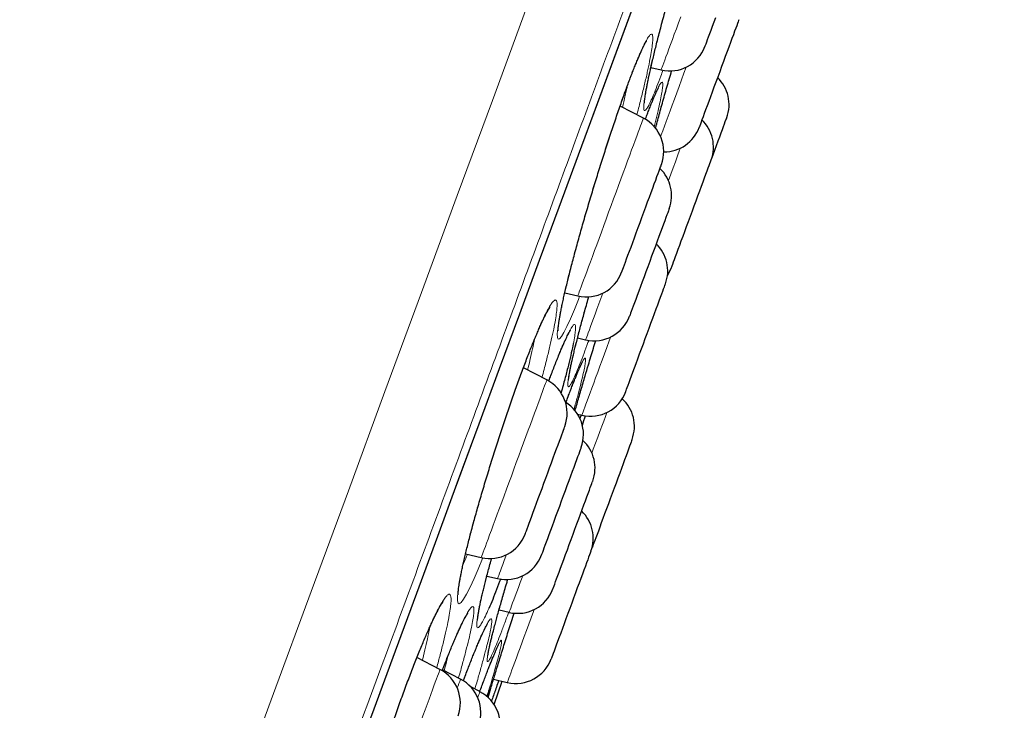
# Model space of a CAD drawing. Header units: millimetres. Extents: x 8 to 976, y 12 to 967.
# Tile 348 of 351: x 712 to 725, y 821 to 831. Entities that reach past the tile are written whole.
import ezdxf

# ---------------------------------------------------------------- set-up
doc = ezdxf.new("R2010")
doc.units = ezdxf.units.MM

msp = doc.modelspace()

# ---------------------------------------------------------------- linework, layer by layer
at = {"color": 7, "linetype": 'Continuous', "lineweight": 30}
for p, q in [((720.718, 829.905), (720.855, 829.873)), ((720.618, 829.23), (720.308, 829.39)), ((719.572, 826.907), (719.746, 826.866)), ((719.743, 826.307), (719.85, 826.282)), ((719.333, 825.747), (719.021, 825.908)), ((719.743, 825.292), (719.8, 825.279)), ((719.789, 825.281), (719.772, 825.233)), ((719.929, 823.496), (719.94, 823.523)), ((718.251, 823.432), (718.461, 823.383)), ((718.535, 823.138), (718.678, 823.104)), ((718.697, 822.686), (718.832, 822.655)), ((717.911, 821.893), (717.604, 822.052)), ((718.184, 821.766), (717.944, 821.889)), ((718.442, 821.599), (718.321, 821.661)), ((718.624, 821.765), (718.807, 821.722)), ((718.633, 821.426), (718.737, 821.738))]:
    msp.add_line(p, q, dxfattribs=at)
at = {"color": 252, "linetype": 'Continuous', "lineweight": 0}
for p, q in [((719.586, 825.444), (719.595, 825.468)), ((718.439, 821.598), (718.489, 821.731))]:
    msp.add_line(p, q, dxfattribs=at)
at = {"color": 252, "linetype": 'Continuous', "lineweight": 0, "flags": 128}
for points in [[(712.552, 813.049), (713.083, 814.49), (713.614, 815.929), (714.143, 817.362), (714.668, 818.786), (715.189, 820.199), (715.696, 821.574), (716.198, 822.933), (716.692, 824.273), (717.179, 825.592), (717.666, 826.912), (718.142, 828.204), (718.608, 829.467), (719.063, 830.699), (719.504, 831.896), (719.925, 833.036), (720.332, 834.139), (720.724, 835.203), (721.101, 836.226), (721.469, 837.222), (721.819, 838.172), (722.152, 839.073)], [(714.391, 814.21), (714.689, 815.018), (714.987, 815.825), (715.283, 816.629), (715.579, 817.43), (715.873, 818.228), (716.166, 819.023), (716.458, 819.813), (716.747, 820.598), (717.035, 821.377), (717.32, 822.15), (717.603, 822.917), (717.883, 823.677), (718.161, 824.429), (718.435, 825.173), (718.707, 825.909), (718.975, 826.635), (719.239, 827.352), (719.5, 828.058), (719.756, 828.754), (720.009, 829.439), (720.257, 830.113), (720.501, 830.774)], [(720.855, 829.873), (720.855, 829.873), (720.857, 829.878), (720.861, 829.89), (720.868, 829.909), (720.878, 829.934), (720.889, 829.966), (720.903, 830.004), (720.919, 830.048), (720.938, 830.097), (720.958, 830.152), (720.98, 830.213), (721.004, 830.278), (721.03, 830.347), (721.057, 830.421), (721.086, 830.498), (721.115, 830.579)], [(719.769, 826.864), (719.753, 826.82), (719.7, 826.686), (719.648, 826.561), (719.601, 826.458), (719.561, 826.379), (719.529, 826.325), (719.503, 826.295), (719.485, 826.292), (719.475, 826.314), (719.473, 826.362), (719.479, 826.434), (719.493, 826.53), (719.515, 826.649), (719.544, 826.788), (719.581, 826.948), (719.624, 827.125), (719.673, 827.317), (719.728, 827.521), (719.788, 827.736), (719.851, 827.958), (719.918, 828.185), (719.988, 828.414), (720.058, 828.641), (720.13, 828.863), (720.201, 829.08), (720.271, 829.286), (720.339, 829.48), (720.404, 829.661), (720.465, 829.824), (720.465, 829.824)], [(721.188, 829.91), (721.158, 829.828), (721.126, 829.74), (721.094, 829.653), (721.062, 829.568), (721.032, 829.486), (721.002, 829.406), (720.974, 829.329), (720.947, 829.256), (720.922, 829.187), (720.898, 829.123), (720.876, 829.064), (720.856, 829.01), (720.847, 828.985)], [(720.462, 828.808), (720.487, 828.874), (720.509, 828.936), (720.53, 828.992), (720.549, 829.043), (720.566, 829.089), (720.58, 829.128), (720.592, 829.161), (720.602, 829.188), (720.61, 829.209), (720.615, 829.222), (720.617, 829.229), (720.618, 829.23)], [(719.746, 826.866), (719.747, 826.869), (719.751, 826.879), (719.757, 826.896), (719.765, 826.919), (719.776, 826.949), (719.79, 826.985), (719.805, 827.027), (719.823, 827.075), (719.843, 827.128), (719.864, 827.187), (719.888, 827.251), (719.913, 827.319), (719.94, 827.392), (719.968, 827.468), (719.997, 827.547), (720.028, 827.63), (720.059, 827.715), (720.091, 827.801), (720.123, 827.889), (720.156, 827.978), (720.189, 828.068), (720.222, 828.157), (720.255, 828.246), (720.287, 828.334), (720.319, 828.419), (720.35, 828.503), (720.38, 828.584), (720.408, 828.663), (720.436, 828.737), (720.462, 828.808)], [(720.952, 828.401), (720.952, 828.402), (720.984, 828.488), (721.014, 828.571), (721.044, 828.652), (721.073, 828.73), (721.1, 828.805), (721.111, 828.832)], [(720.079, 826.903), (720.053, 826.833), (720.026, 826.76), (720, 826.69), (719.976, 826.624), (719.954, 826.564), (719.934, 826.509), (719.915, 826.459), (719.899, 826.414), (719.885, 826.376), (719.873, 826.344), (719.864, 826.319), (719.857, 826.3), (719.852, 826.288), (719.85, 826.282), (719.85, 826.282)], [(718.481, 823.382), (718.477, 823.373), (718.419, 823.231), (718.365, 823.106), (718.312, 822.991), (718.265, 822.898), (718.225, 822.829), (718.193, 822.786), (718.168, 822.768), (718.151, 822.775), (718.143, 822.808), (718.143, 822.867), (718.151, 822.949), (718.168, 823.055), (718.193, 823.182), (718.225, 823.33), (718.265, 823.497), (718.312, 823.68), (718.365, 823.877), (718.423, 824.085), (718.487, 824.303), (718.554, 824.526), (718.625, 824.753), (718.698, 824.981), (718.772, 825.205), (718.846, 825.424), (718.92, 825.635), (718.993, 825.836), (719.064, 826.025), (719.132, 826.2), (719.196, 826.355), (719.196, 826.355)], [(719.8, 825.279), (719.8, 825.28), (719.803, 825.287), (719.808, 825.301), (719.816, 825.322), (719.826, 825.349), (719.838, 825.383), (719.853, 825.423), (719.87, 825.468), (719.889, 825.52), (719.91, 825.576), (719.932, 825.638), (719.957, 825.705), (719.983, 825.776), (720.011, 825.851), (720.04, 825.929), (720.07, 826.01), (720.101, 826.094), (720.132, 826.18), (720.165, 826.268), (720.183, 826.319)], [(719.115, 825.156), (719.143, 825.232), (719.169, 825.304), (719.194, 825.371), (719.218, 825.434), (719.239, 825.492), (719.259, 825.545), (719.276, 825.592), (719.291, 825.634), (719.304, 825.669), (719.315, 825.698), (719.323, 825.72), (719.329, 825.736), (719.332, 825.745), (719.333, 825.747)], [(720.133, 825.316), (720.114, 825.263), (720.09, 825.2), (720.065, 825.132), (720.039, 825.06), (720.011, 824.985), (719.982, 824.906), (719.952, 824.824), (719.933, 824.774)], [(718.461, 823.383), (718.461, 823.384), (718.464, 823.392), (718.47, 823.407), (718.478, 823.428), (718.488, 823.456), (718.5, 823.49), (718.515, 823.53), (718.532, 823.577), (718.551, 823.628), (718.572, 823.686), (718.595, 823.748), (718.62, 823.815), (718.646, 823.886), (718.674, 823.961), (718.703, 824.04), (718.733, 824.121), (718.764, 824.205), (718.796, 824.292), (718.828, 824.379), (718.861, 824.468), (718.894, 824.558), (718.927, 824.647), (718.96, 824.736), (718.992, 824.824), (719.024, 824.91), (719.055, 824.995), (719.086, 825.077), (719.115, 825.156)], [(718.794, 823.42), (718.787, 823.4), (718.766, 823.343), (718.747, 823.292), (718.73, 823.247), (718.716, 823.207), (718.703, 823.174), (718.694, 823.147), (718.686, 823.126), (718.681, 823.112), (718.678, 823.105), (718.678, 823.104)], [(718.832, 822.655), (718.832, 822.655), (718.833, 822.659), (718.837, 822.67), (718.844, 822.688), (718.853, 822.712), (718.864, 822.743), (718.878, 822.779), (718.894, 822.822), (718.912, 822.871), (718.932, 822.926), (718.954, 822.985), (718.977, 823.05), (719.003, 823.119), (719.011, 823.141)], [(719.165, 822.692), (719.156, 822.667), (719.124, 822.58), (719.093, 822.495), (719.062, 822.412), (719.033, 822.332), (719.004, 822.256), (718.977, 822.183), (718.952, 822.114), (718.928, 822.05), (718.906, 821.99), (718.886, 821.936), (718.869, 821.888), (718.853, 821.845), (718.839, 821.808), (718.828, 821.778), (718.819, 821.754), (718.813, 821.736), (718.809, 821.726), (718.807, 821.722), (718.807, 821.722)], [(717.274, 821.16), (717.351, 821.382), (717.429, 821.596), (717.506, 821.803), (717.581, 821.997), (717.637, 822.138), (717.691, 822.269), (717.743, 822.39), (717.792, 822.499), (717.792, 822.499)], [(717.624, 821.116), (717.655, 821.199), (717.685, 821.279), (717.713, 821.355), (717.74, 821.428), (717.765, 821.498), (717.789, 821.562), (717.811, 821.622), (717.831, 821.676), (717.849, 821.725), (717.865, 821.768), (717.879, 821.805), (717.89, 821.836), (717.899, 821.86), (717.906, 821.878), (717.91, 821.889), (717.911, 821.893), (717.911, 821.893)]]:
    msp.add_lwpolyline(points, dxfattribs=at)
at = {"color": 7, "linetype": 'Continuous', "lineweight": 30, "flags": 128}
for points in [[(714.392, 814.209), (714.69, 815.016), (714.987, 815.822), (715.284, 816.626), (715.579, 817.427), (715.873, 818.224), (716.166, 819.018), (716.457, 819.807), (716.747, 820.592), (717.034, 821.371), (717.319, 822.144), (717.602, 822.91), (717.882, 823.669), (718.159, 824.421), (718.433, 825.164), (718.705, 825.899), (718.972, 826.625), (719.236, 827.341), (719.497, 828.048), (719.754, 828.743), (720.006, 829.428), (720.254, 830.1), (720.498, 830.761)], [(721.889, 830.542), (721.888, 830.539), (721.885, 830.529), (721.879, 830.513), (721.871, 830.491), (721.86, 830.462), (721.847, 830.428), (721.833, 830.387), (721.816, 830.342), (721.797, 830.292), (721.777, 830.237), (721.755, 830.178), (721.733, 830.117), (721.709, 830.052), (721.684, 829.985), (721.659, 829.917), (721.634, 829.848), (721.608, 829.779), (721.583, 829.71), (721.558, 829.643), (721.533, 829.577), (721.51, 829.513), (721.488, 829.452), (721.466, 829.395), (721.447, 829.342), (721.429, 829.293), (721.413, 829.249), (721.398, 829.211), (721.386, 829.178), (721.377, 829.151), (721.369, 829.131), (721.364, 829.117), (721.361, 829.11), (721.361, 829.109)], [(721.439, 830.186), (721.439, 830.187), (721.441, 830.192), (721.445, 830.204), (721.452, 830.222), (721.461, 830.247), (721.472, 830.277), (721.486, 830.314), (721.501, 830.356), (721.519, 830.404), (721.538, 830.456), (721.559, 830.512), (721.581, 830.571)], [(721.521, 828.675), (721.521, 828.676), (721.545, 828.743), (721.569, 828.807), (721.592, 828.869), (721.614, 828.928), (721.634, 828.983), (721.653, 829.034), (721.67, 829.08), (721.685, 829.12), (721.698, 829.155), (721.709, 829.185), (721.717, 829.208), (721.723, 829.224), (721.727, 829.234), (721.728, 829.238)], [(720.764, 828.357), (720.782, 828.407), (720.799, 828.453), (720.814, 828.494), (720.827, 828.53), (720.838, 828.559), (720.847, 828.582), (720.853, 828.599), (720.857, 828.609), (720.858, 828.613), (720.858, 828.613)], [(720.992, 827.242), (720.993, 827.244), (720.996, 827.253), (721.002, 827.268), (721.01, 827.29), (721.02, 827.317), (721.032, 827.351), (721.047, 827.391), (721.063, 827.436), (721.082, 827.486), (721.102, 827.54), (721.123, 827.598), (721.146, 827.659), (721.17, 827.723), (721.194, 827.79), (721.219, 827.858), (721.245, 827.927), (721.27, 827.996), (721.295, 828.065), (721.321, 828.133), (721.345, 828.199), (721.369, 828.263), (721.391, 828.324), (721.412, 828.382), (721.432, 828.436), (721.451, 828.485), (721.467, 828.529), (721.481, 828.569), (721.494, 828.602), (721.504, 828.629), (721.512, 828.651)], [(720.329, 827.18), (720.33, 827.18), (720.332, 827.187), (720.337, 827.2), (720.344, 827.22), (720.354, 827.246), (720.366, 827.278), (720.379, 827.315), (720.395, 827.359), (720.413, 827.407), (720.433, 827.46), (720.454, 827.516), (720.476, 827.577), (720.499, 827.64), (720.524, 827.706), (720.549, 827.774), (720.574, 827.842), (720.599, 827.911), (720.625, 827.981), (720.65, 828.049), (720.675, 828.116), (720.699, 828.18), (720.722, 828.243), (720.743, 828.301), (720.764, 828.357)], [(720.962, 828.028), (720.962, 828.028), (720.961, 828.025), (720.957, 828.014), (720.951, 827.997), (720.942, 827.973), (720.931, 827.944), (720.918, 827.908), (720.903, 827.867), (720.886, 827.821), (720.867, 827.77), (720.846, 827.714), (720.825, 827.655), (720.802, 827.593), (720.778, 827.528), (720.753, 827.461), (720.728, 827.393), (720.702, 827.324), (720.677, 827.254), (720.651, 827.186), (720.627, 827.118), (720.602, 827.053), (720.579, 826.989), (720.557, 826.929), (720.536, 826.872), (720.516, 826.82), (720.499, 826.772), (720.483, 826.729), (720.469, 826.692), (720.457, 826.66), (720.448, 826.634), (720.441, 826.615), (720.436, 826.602), (720.434, 826.596), (720.434, 826.596)], [(720.939, 827.138), (720.968, 827.187), (720.992, 827.242)], [(720.383, 825.592), (720.383, 825.592), (720.385, 825.596), (720.389, 825.607), (720.395, 825.624), (720.404, 825.648), (720.415, 825.677), (720.428, 825.713), (720.443, 825.754), (720.46, 825.8), (720.479, 825.851), (720.499, 825.907), (720.521, 825.966), (720.544, 826.028), (720.568, 826.093), (720.593, 826.16), (720.618, 826.228), (720.643, 826.297), (720.669, 826.367), (720.694, 826.435), (720.719, 826.503), (720.743, 826.568), (720.767, 826.632), (720.789, 826.692), (720.81, 826.748), (720.829, 826.801), (720.847, 826.849), (720.863, 826.892), (720.877, 826.929)], [(720.877, 826.929), (720.888, 826.961), (720.898, 826.987), (720.905, 827.006), (720.91, 827.019), (720.912, 827.025), (720.912, 827.025)], [(719.441, 824.771), (719.462, 824.829), (719.483, 824.884), (719.501, 824.934), (719.518, 824.979), (719.532, 825.019), (719.545, 825.053), (719.555, 825.081), (719.563, 825.103), (719.569, 825.118), (719.572, 825.127), (719.573, 825.129)], [(720.468, 824.956), (720.468, 824.956), (720.466, 824.95), (720.462, 824.938), (720.455, 824.92), (720.446, 824.895), (720.434, 824.864), (720.421, 824.827), (720.405, 824.785), (720.388, 824.737), (720.369, 824.685), (720.348, 824.629), (720.326, 824.569), (720.303, 824.506), (720.278, 824.441), (720.254, 824.374), (720.228, 824.305), (720.203, 824.236), (720.177, 824.167), (720.152, 824.098), (720.127, 824.031), (720.103, 823.966), (720.08, 823.903), (720.058, 823.844), (720.038, 823.788), (720.019, 823.736), (720.001, 823.69), (719.986, 823.648), (719.973, 823.612), (719.961, 823.581), (719.952, 823.557), (719.946, 823.539), (719.942, 823.528), (719.94, 823.523), (719.94, 823.523)], [(719.79, 824.851), (719.79, 824.851), (719.788, 824.846), (719.784, 824.834), (719.777, 824.816), (719.768, 824.791), (719.757, 824.761), (719.743, 824.724), (719.728, 824.682), (719.71, 824.635), (719.691, 824.583), (719.671, 824.527), (719.649, 824.467), (719.625, 824.405), (719.601, 824.339), (719.577, 824.272), (719.551, 824.204), (719.526, 824.134), (719.5, 824.065), (719.475, 823.997), (719.45, 823.93), (719.426, 823.864), (719.403, 823.802), (719.381, 823.742), (719.36, 823.686), (719.341, 823.634), (719.324, 823.587), (719.308, 823.545), (719.295, 823.508), (719.284, 823.478), (719.274, 823.453), (719.268, 823.435), (719.263, 823.423), (719.262, 823.418), (719.262, 823.418)], [(719.045, 823.697), (719.045, 823.698), (719.048, 823.706), (719.053, 823.72), (719.061, 823.741), (719.071, 823.768), (719.083, 823.801), (719.098, 823.84), (719.114, 823.884), (719.132, 823.934), (719.152, 823.987), (719.173, 824.045), (719.196, 824.106), (719.219, 824.17), (719.244, 824.236), (719.269, 824.304), (719.294, 824.373), (719.319, 824.442), (719.345, 824.511), (719.37, 824.579), (719.395, 824.645), (719.418, 824.71), (719.441, 824.771)], [(719.867, 824.191), (719.884, 824.238), (719.899, 824.279), (719.912, 824.315), (719.923, 824.345), (719.932, 824.369), (719.938, 824.386), (719.942, 824.397), (719.944, 824.401), (719.944, 824.401)], [(719.415, 822.968), (719.416, 822.969), (719.418, 822.975), (719.422, 822.987), (719.429, 823.006), (719.439, 823.031), (719.45, 823.063), (719.464, 823.1), (719.48, 823.143), (719.497, 823.191), (719.517, 823.243), (719.538, 823.299), (719.56, 823.36), (719.583, 823.423), (719.607, 823.488), (719.632, 823.556), (719.657, 823.624), (719.683, 823.693), (719.708, 823.763), (719.734, 823.831), (719.758, 823.898), (719.782, 823.963), (719.805, 824.025), (719.827, 824.085), (719.848, 824.14), (719.867, 824.191)], [(719.92, 823.468), (719.919, 823.466), (719.915, 823.456), (719.909, 823.44), (719.901, 823.418), (719.89, 823.389), (719.878, 823.354), (719.863, 823.314), (719.846, 823.269), (719.827, 823.218), (719.807, 823.164), (719.786, 823.105), (719.763, 823.043), (719.739, 822.979), (719.714, 822.912), (719.689, 822.844), (719.664, 822.775), (719.638, 822.706), (719.613, 822.637), (719.588, 822.569), (719.564, 822.503), (719.54, 822.44), (719.518, 822.379), (719.497, 822.322), (719.477, 822.268), (719.459, 822.219), (719.443, 822.176), (719.429, 822.137), (719.417, 822.105), (719.407, 822.078), (719.399, 822.058), (719.394, 822.044), (719.391, 822.037), (719.391, 822.035)]]:
    msp.add_lwpolyline(points, dxfattribs=at)
at = {"color": 7, "linetype": 'Continuous', "lineweight": 30}
for centre, radius, start, end in [((720.969, 830.359), 0.5, 256.7512, 339.7512), ((721.259, 829.411), 0.5, 339.7512, 46.173), ((720.389, 828.786), 0.5, 339.7512, 62.7512), ((721.051, 828.848), 0.5, 339.7512, 46.173), ((720.892, 829.282), 0.5, 269.8694, 339.7512), ((703.137, 835.44), 19.589, 339.7209, 339.797), ((720.493, 828.201), 0.5, 339.7512, 46.173), ((720.443, 827.198), 0.5, 339.7512, 46.173), ((719.86, 827.353), 0.5, 256.7512, 339.7512), ((719.965, 826.769), 0.5, 256.7512, 339.7512), ((719.104, 825.303), 0.5, 339.7512, 62.7512), ((719.914, 825.765), 0.5, 256.7512, 339.7512), ((719.999, 825.129), 0.5, 339.7512, 47.5503), ((719.321, 825.024), 0.5, 339.7512, 58.5924), ((719.475, 824.574), 0.5, 339.7512, 47.2679), ((719.451, 823.641), 0.5, 339.7512, 46.173), ((718.575, 823.87), 0.5, 256.7512, 339.7512), ((718.792, 823.591), 0.5, 256.7512, 339.7512), ((718.946, 823.141), 0.5, 256.7512, 339.7512), ((718.922, 822.208), 0.5, 256.7512, 339.7512), ((717.682, 821.449), 0.5, 339.7512, 62.7512), ((717.955, 821.321), 0.5, 339.7512, 62.7512), ((718.213, 821.154), 0.5, 339.7512, 62.7512)]:
    msp.add_arc(centre, radius, start, end, dxfattribs=at)
at = {"color": 252, "linetype": 'Continuous', "lineweight": 0}
for centre, radius, start, end in [((615.987, 859.399), 108.906, 339.71834, 339.78389), ((778.415, 799.432), 63.938, 159.71452, 159.78925)]:
    msp.add_arc(centre, radius, start, end, dxfattribs=at)
for points, knots in [([(725.422, 844.404), (725.42, 844.398), (725.415, 844.386), (725.38, 844.291), (725.324, 844.138), (725.245, 843.923), (725.144, 843.65), (725.022, 843.32), (724.88, 842.934), (724.717, 842.492), (724.532, 841.991), (724.325, 841.431), (724.097, 840.812), (723.849, 840.139), (723.581, 839.412), (723.295, 838.638), (722.993, 837.82), (722.676, 836.959), (722.341, 836.053), (721.989, 835.098), (721.619, 834.094), (721.231, 833.042), (720.828, 831.951), (720.412, 830.823), (719.985, 829.666), (719.549, 828.484), (719.105, 827.279), (718.65, 826.048), (718.184, 824.783), (717.706, 823.488), (717.218, 822.164), (716.722, 820.821), (716.221, 819.463), (715.718, 818.1), (715.215, 816.734), (714.711, 815.369), (714.206, 813.999), (713.696, 812.618), (713.184, 811.228), (712.669, 809.833), (712.157, 808.444), (711.647, 807.062), (711.144, 805.7), (710.649, 804.359), (710.163, 803.041), (709.684, 801.741), (709.209, 800.454), (708.74, 799.182), (708.277, 797.928), (707.825, 796.703), (707.385, 795.509), (706.959, 794.355), (706.549, 793.242), (706.154, 792.172), (705.773, 791.14), (705.405, 790.143), (705.051, 789.182), (704.711, 788.261), (704.389, 787.387), (704.084, 786.561), (703.8, 785.791), (703.536, 785.076), (703.293, 784.417), (703.069, 783.811), (702.864, 783.255), (702.679, 782.751), (702.513, 782.303), (702.369, 781.913), (702.247, 781.582), (702.148, 781.313), (702.071, 781.105), (702.017, 780.958), (701.983, 780.865), (701.979, 780.854), (701.977, 780.848)], [0, 0, 0, 0, 0.014, 0.028, 0.042, 0.056, 0.0699999, 0.08375, 0.0975, 0.11125, 0.125, 0.139, 0.153, 0.167, 0.1809999, 0.1949999, 0.2087499, 0.2225, 0.23625, 0.25, 0.264, 0.278, 0.292, 0.306, 0.3199999, 0.33375, 0.3475, 0.36125, 0.375, 0.389, 0.4029999, 0.4169999, 0.4309999, 0.4449999, 0.4587499, 0.4725, 0.48625, 0.5, 0.5139999, 0.5279999, 0.542, 0.556, 0.5699999, 0.5837499, 0.5974999, 0.61125, 0.625, 0.639, 0.653, 0.6669999, 0.6809999, 0.6949999, 0.7087499, 0.7225, 0.73625, 0.75, 0.764, 0.778, 0.7919999, 0.8059999, 0.8199999, 0.8337499, 0.8475, 0.8612499, 0.875, 0.889, 0.903, 0.9169999, 0.9309999, 0.9449999, 0.9587499, 0.9724999, 0.98625, 1, 1, 1, 1]), ([(720.879, 829.871), (720.869, 829.844), (720.841, 829.764), (720.798, 829.653), (720.753, 829.539), (720.713, 829.449), (720.681, 829.383), (720.655, 829.342), (720.636, 829.327), (720.625, 829.338), (720.622, 829.374), (720.626, 829.435), (720.639, 829.522), (720.658, 829.631), (720.685, 829.762), (720.719, 829.913), (720.759, 830.084), (720.806, 830.27), (720.857, 830.47), (720.914, 830.682), (720.974, 830.902), (721.038, 831.129), (721.105, 831.358), (721.172, 831.587), (721.241, 831.814), (721.31, 832.034), (721.377, 832.246), (721.442, 832.446), (721.505, 832.634), (721.544, 832.745), (721.564, 832.801)], [0, 0, 0, 0, 0.01871, 0.05512, 0.091646, 0.128052, 0.164295, 0.200652, 0.236893, 0.27325, 0.309724, 0.346081, 0.382377, 0.418788, 0.455084, 0.491469, 0.527969, 0.564353, 0.600727, 0.637217, 0.673592, 0.709963, 0.746449, 0.782817, 0.819095, 0.855488, 0.891762, 0.927804, 0.963959, 1, 1, 1, 1]), ([(720.465, 829.824), (720.485, 829.873), (720.523, 829.971), (720.574, 830.093), (720.62, 830.194), (720.659, 830.271), (720.692, 830.324), (720.717, 830.351), (720.734, 830.353), (720.743, 830.329), (720.745, 830.28), (720.738, 830.206), (720.724, 830.108), (720.701, 829.988), (720.672, 829.846), (720.635, 829.685), (720.591, 829.507), (720.556, 829.369), (720.534, 829.287), (720.531, 829.275)], [0, 0, 0, 0, 0.061556, 0.123308, 0.184867, 0.246584, 0.308497, 0.370214, 0.431884, 0.493752, 0.555424, 0.617316, 0.679405, 0.741298, 0.803071, 0.86504, 0.926813, 0.988794, 1, 1, 1, 1]), ([(720.778, 829.094), (720.792, 829.144), (720.823, 829.258), (720.877, 829.452), (720.935, 829.658), (720.976, 829.798), (720.995, 829.863)], [0, 0, 0, 0, 0.214444, 0.48864, 0.761971, 1, 1, 1, 1]), ([(720.339, 829.374), (720.345, 829.399), (720.366, 829.484), (720.389, 829.581), (720.403, 829.647), (720.406, 829.665)], [0, 0, 0, 0, 0.240729, 0.794325, 1, 1, 1, 1]), ([(720.643, 829.214), (720.651, 829.234), (720.677, 829.305), (720.716, 829.407), (720.761, 829.518), (720.799, 829.604), (720.829, 829.666), (720.853, 829.703), (720.869, 829.714), (720.877, 829.699), (720.877, 829.66), (720.868, 829.595), (720.853, 829.507), (720.829, 829.395), (720.799, 829.265), (720.773, 829.163), (720.761, 829.114)], [0, 0, 0, 0, 0.0295872, 0.1047573, 0.1796884, 0.2545649, 0.3296825, 0.4045612, 0.4793438, 0.554367, 0.6291541, 0.7041732, 0.7794312, 0.854452, 0.9293214, 1, 1, 1, 1]), ([(719.196, 826.355), (719.215, 826.401), (719.254, 826.492), (719.305, 826.602), (719.351, 826.692), (719.39, 826.758), (719.422, 826.799), (719.447, 826.816), (719.463, 826.806), (719.47, 826.772), (719.47, 826.712), (719.461, 826.628), (719.444, 826.52), (719.419, 826.391), (719.385, 826.242), (719.345, 826.073), (719.306, 825.919), (719.278, 825.817), (719.268, 825.78)], [0, 0, 0, 0, 0.063502, 0.127204, 0.190709, 0.255112, 0.319719, 0.384123, 0.448497, 0.513077, 0.577455, 0.642054, 0.706859, 0.771459, 0.835909, 0.900561, 0.965009, 1, 1, 1, 1]), ([(719.892, 826.277), (719.888, 826.266), (719.865, 826.203), (719.826, 826.097), (719.776, 825.967), (719.731, 825.855), (719.693, 825.767), (719.661, 825.703), (719.637, 825.665), (719.621, 825.651), (719.613, 825.664), (719.612, 825.702), (719.619, 825.764), (719.635, 825.852), (719.658, 825.962), (719.689, 826.094), (719.726, 826.246), (719.77, 826.417), (719.821, 826.604), (719.861, 826.752), (719.886, 826.84), (719.891, 826.857)], [0, 0, 0, 0, 0.011413, 0.064648, 0.122302, 0.180136, 0.237781, 0.295168, 0.352735, 0.41012, 0.46768, 0.525424, 0.582984, 0.640426, 0.698049, 0.755489, 0.813052, 0.8708, 0.92836, 0.985893, 1, 1, 1, 1]), ([(719.454, 825.981), (719.473, 826.029), (719.511, 826.125), (719.561, 826.243), (719.606, 826.341), (719.644, 826.415), (719.674, 826.464), (719.697, 826.489), (719.711, 826.487), (719.717, 826.461), (719.715, 826.409), (719.706, 826.334), (719.692, 826.265), (719.686, 826.231)], [0, 0, 0, 0, 0.090464, 0.181215, 0.271684, 0.362771, 0.454151, 0.545241, 0.636249, 0.727548, 0.818559, 0.909861, 1, 1, 1, 1]), ([(719.077, 825.879), (719.088, 825.923), (719.112, 826.023), (719.144, 826.161), (719.161, 826.247), (719.169, 826.288)], [0, 0, 0, 0, 0.284853, 0.653221, 1, 1, 1, 1]), ([(719.595, 825.468), (719.606, 825.497), (719.628, 825.556), (719.666, 825.656), (719.708, 825.764), (719.75, 825.868), (719.786, 825.949), (719.814, 826.004), (719.835, 826.036), (719.847, 826.042), (719.851, 826.022), (719.847, 825.977), (719.835, 825.907), (719.814, 825.813), (719.786, 825.697), (719.75, 825.558), (719.719, 825.442), (719.698, 825.368), (719.693, 825.353)], [0, 0, 0, 0, 0.039539, 0.079076, 0.148294, 0.217729, 0.286942, 0.356199, 0.425672, 0.494923, 0.564402, 0.634101, 0.703578, 0.773017, 0.842675, 0.912113, 0.981576, 1, 1, 1, 1]), ([(719.358, 825.731), (719.37, 825.761), (719.403, 825.852), (719.434, 825.929), (719.454, 825.981)], [0, 0, 0, 0, 0.3352175, 1, 1, 1, 1]), ([(719.708, 825.336), (719.711, 825.345), (719.729, 825.409), (719.768, 825.545), (719.81, 825.691), (719.836, 825.779), (719.842, 825.798)], [0, 0, 0, 0, 0.069853, 0.480102, 0.88906, 1, 1, 1, 1]), ([(718.218, 823.291), (718.223, 823.301), (718.241, 823.339), (718.262, 823.389), (718.278, 823.426)], [0, 0, 0, 0, 0.255727, 1, 1, 1, 1]), ([(718.561, 822.705), (718.545, 822.67), (718.514, 822.6), (718.476, 822.525), (718.445, 822.474), (718.422, 822.448), (718.406, 822.446), (718.4, 822.472), (718.401, 822.522), (718.411, 822.596), (718.429, 822.695), (718.455, 822.816), (718.488, 822.957), (718.529, 823.119), (718.566, 823.258), (718.591, 823.348), (718.598, 823.373)], [0, 0, 0, 0, 0.0750361, 0.1498281, 0.2242856, 0.2989781, 0.3734317, 0.4481345, 0.5230776, 0.5977809, 0.6723181, 0.74709, 0.8216264, 0.8962976, 0.97121, 1, 1, 1, 1]), ([(718.827, 822.66), (718.814, 822.624), (718.781, 822.533), (718.733, 822.406), (718.683, 822.278), (718.64, 822.173), (718.604, 822.092), (718.576, 822.034), (718.555, 822.001), (718.542, 821.994), (718.537, 822.012), (718.541, 822.056), (718.553, 822.124), (718.573, 822.216), (718.601, 822.332), (718.636, 822.468), (718.679, 822.624), (718.728, 822.798), (718.773, 822.956), (718.804, 823.059), (718.815, 823.094)], [0, 0, 0, 0, 0.036613, 0.094943, 0.153091, 0.211216, 0.269526, 0.327652, 0.385882, 0.444298, 0.502529, 0.56079, 0.619234, 0.677496, 0.735855, 0.794401, 0.852759, 0.911052, 0.969529, 1, 1, 1, 1]), ([(717.792, 822.499), (717.811, 822.541), (717.85, 822.625), (717.902, 822.725), (717.947, 822.805), (717.986, 822.861), (718.017, 822.893), (718.04, 822.899), (718.054, 822.88), (718.06, 822.836), (718.057, 822.767), (718.045, 822.674), (718.025, 822.558), (717.996, 822.422), (717.959, 822.265), (717.916, 822.097), (717.883, 821.975), (717.867, 821.916)], [0, 0, 0, 0, 0.065587, 0.131374, 0.196963, 0.264234, 0.33172, 0.398993, 0.466239, 0.533702, 0.600953, 0.668414, 0.736089, 0.80355, 0.870817, 0.938297, 1, 1, 1, 1]), ([(718.109, 822.298), (718.128, 822.342), (718.166, 822.43), (718.216, 822.536), (718.261, 822.622), (718.297, 822.685), (718.327, 822.723), (718.348, 822.736), (718.361, 822.723), (718.365, 822.685), (718.36, 822.623), (718.347, 822.536), (718.325, 822.426), (718.295, 822.295), (718.257, 822.144), (718.212, 821.974), (718.178, 821.851), (718.158, 821.782), (718.157, 821.779)], [0, 0, 0, 0, 0.06544, 0.131084, 0.196527, 0.263151, 0.329989, 0.396615, 0.463193, 0.529984, 0.596564, 0.663345, 0.730341, 0.797121, 0.863722, 0.930533, 0.997129, 1, 1, 1, 1]), ([(717.676, 822.015), (717.678, 822.021), (717.695, 822.085), (717.72, 822.194), (717.753, 822.336), (717.769, 822.423), (717.775, 822.458), (717.775, 822.458)], [0, 0, 0, 0, 0.037694, 0.35847, 0.678232, 0.998828, 1, 1, 1, 1]), ([(718.352, 822.08), (718.363, 822.107), (718.384, 822.16), (718.422, 822.252), (718.465, 822.35), (718.507, 822.442), (718.543, 822.511), (718.57, 822.555), (718.589, 822.574), (718.6, 822.567), (718.602, 822.535), (718.595, 822.478), (718.58, 822.397), (718.557, 822.292), (718.525, 822.166), (718.486, 822.02), (718.439, 821.853), (718.402, 821.723), (718.378, 821.646), (718.375, 821.634)], [0, 0, 0, 0, 0.036279, 0.072558, 0.137714, 0.203074, 0.268223, 0.333444, 0.398868, 0.464083, 0.529524, 0.595172, 0.660611, 0.725999, 0.791595, 0.856982, 0.92237, 0.987971, 1, 1, 1, 1]), ([(717.939, 821.876), (717.945, 821.893), (717.97, 821.958), (718.012, 822.062), (718.062, 822.187), (718.093, 822.261), (718.109, 822.298)], [0, 0, 0, 0, 0.108308, 0.405918, 0.7035, 1, 1, 1, 1]), ([(718.489, 821.731), (718.5, 821.76), (718.522, 821.818), (718.56, 821.916), (718.601, 822.022), (718.643, 822.123), (718.677, 822.201), (718.704, 822.254), (718.722, 822.283), (718.732, 822.286), (718.733, 822.264), (718.725, 822.216), (718.71, 822.144), (718.685, 822.048), (718.653, 821.93), (718.614, 821.794), (718.583, 821.689), (718.567, 821.638)], [0, 0, 0, 0, 0.040334, 0.080667, 0.15147, 0.222495, 0.293291, 0.364136, 0.435202, 0.506039, 0.5771, 0.648388, 0.719448, 0.790453, 0.86168, 0.932684, 1, 1, 1, 1]), ([(717.967, 821.877), (717.971, 821.89), (717.989, 821.958), (718.006, 822.025), (718.018, 822.074), (718.019, 822.078)], [0, 0, 0, 0, 0.172059, 0.945496, 1, 1, 1, 1]), ([(718.221, 821.741), (718.224, 821.75), (718.25, 821.819), (718.294, 821.935), (718.333, 822.032), (718.352, 822.08)], [0, 0, 0, 0, 0.071323, 0.535651, 1, 1, 1, 1])]:
    msp.add_open_spline(points, degree=3, knots=knots, dxfattribs=at)
at = {"color": 7, "linetype": 'Continuous', "lineweight": 30}
for points, knots in [([(720.632, 829.431), (720.632, 829.43), (720.632, 829.43), (720.632, 829.434), (720.633, 829.442), (720.634, 829.458), (720.636, 829.48), (720.64, 829.509), (720.645, 829.545), (720.653, 829.588), (720.662, 829.638), (720.672, 829.693), (720.685, 829.754), (720.699, 829.82), (720.715, 829.891), (720.732, 829.967), (720.751, 830.046), (720.772, 830.13), (720.793, 830.218), (720.817, 830.31), (720.842, 830.407), (720.868, 830.507), (720.895, 830.61), (720.924, 830.715), (720.953, 830.823), (720.983, 830.932), (721.014, 831.042), (721.046, 831.152), (721.077, 831.262), (721.109, 831.371), (721.141, 831.481), (721.174, 831.59), (721.207, 831.699), (721.24, 831.808), (721.273, 831.916), (721.307, 832.022), (721.34, 832.128), (721.373, 832.23), (721.405, 832.331), (721.437, 832.428), (721.468, 832.521), (721.498, 832.611), (721.527, 832.694), (721.548, 832.754), (721.564, 832.799), (721.58, 832.845), (721.602, 832.906), (721.627, 832.973), (721.65, 833.035), (721.673, 833.093), (721.693, 833.145), (721.713, 833.191), (721.73, 833.231), (721.745, 833.264), (721.758, 833.29), (721.767, 833.308), (721.773, 833.318), (721.777, 833.324), (721.777, 833.324), (721.776, 833.324)], [0, 0, 0, 0, 0.002029, 0.012816, 0.025221, 0.03924, 0.054713, 0.071382, 0.088958, 0.107181, 0.125838, 0.144776, 0.163874, 0.183044, 0.202218, 0.22134, 0.240326, 0.259359, 0.27862, 0.298076, 0.317699, 0.337446, 0.357278, 0.377156, 0.397028, 0.416847, 0.436575, 0.456176, 0.475628, 0.494906, 0.51403, 0.533296, 0.552704, 0.572233, 0.591866, 0.611577, 0.631338, 0.651123, 0.670891, 0.690614, 0.710264, 0.729818, 0.749255, 0.767346, 0.772909, 0.782998, 0.802044, 0.821128, 0.840268, 0.859431, 0.878557, 0.897578, 0.916395, 0.934875, 0.952816, 0.96793, 0.981672, 0.993796, 1, 1, 1, 1]), ([(719.483, 826.402), (719.483, 826.402), (719.483, 826.402), (719.483, 826.407), (719.483, 826.419), (719.484, 826.437), (719.487, 826.462), (719.491, 826.494), (719.497, 826.533), (719.504, 826.579), (719.514, 826.631), (719.525, 826.689), (719.538, 826.753), (719.553, 826.821), (719.569, 826.895), (719.588, 826.972), (719.607, 827.054), (719.628, 827.139), (719.651, 827.228), (719.676, 827.322), (719.701, 827.42), (719.729, 827.52), (719.757, 827.624), (719.787, 827.73), (719.817, 827.839), (719.849, 827.948), (719.881, 828.058), (719.914, 828.169), (719.947, 828.279), (719.98, 828.388), (720.014, 828.496), (720.047, 828.604), (720.082, 828.712), (720.116, 828.82), (720.151, 828.926), (720.185, 829.031), (720.22, 829.134), (720.254, 829.235), (720.288, 829.333), (720.321, 829.428), (720.353, 829.519), (720.385, 829.606), (720.415, 829.688), (720.44, 829.755), (720.46, 829.807), (720.479, 829.857), (720.501, 829.913), (720.527, 829.975), (720.55, 830.032), (720.573, 830.083), (720.593, 830.129), (720.612, 830.168), (720.628, 830.202), (720.642, 830.227), (720.652, 830.245), (720.659, 830.255), (720.663, 830.261), (720.663, 830.261), (720.663, 830.261)], [0, 0, 0, 0, 0.00632, 0.017862, 0.030948, 0.045526, 0.061424, 0.0784, 0.096197, 0.114589, 0.133392, 0.152463, 0.171695, 0.191004, 0.210323, 0.229597, 0.248811, 0.267875, 0.287178, 0.306685, 0.326371, 0.346194, 0.366119, 0.386102, 0.406098, 0.426053, 0.445926, 0.465683, 0.485294, 0.504737, 0.523996, 0.543264, 0.562727, 0.582316, 0.602021, 0.621808, 0.641658, 0.661536, 0.681409, 0.701243, 0.721006, 0.740673, 0.760221, 0.77963, 0.790884, 0.801025, 0.820103, 0.839203, 0.858329, 0.877421, 0.896411, 0.915204, 0.933661, 0.951587, 0.966754, 0.980628, 0.992997, 1, 1, 1, 1]), ([(720.779, 829.094), (720.782, 829.107), (720.794, 829.151), (720.816, 829.229), (720.843, 829.329), (720.871, 829.431), (720.901, 829.536), (720.931, 829.642), (720.962, 829.751), (720.984, 829.824), (720.995, 829.862), (720.995, 829.863)], [0, 0, 0, 0, 0.0573952, 0.1909601, 0.3252273, 0.4599111, 0.5947585, 0.7293704, 0.8634831, 0.9968461, 1, 1, 1, 1]), ([(720.644, 829.213), (720.645, 829.216), (720.655, 829.243), (720.672, 829.289), (720.696, 829.351), (720.718, 829.408), (720.739, 829.459), (720.758, 829.505), (720.775, 829.544), (720.79, 829.577), (720.802, 829.602), (720.811, 829.619), (720.816, 829.629), (720.819, 829.634), (720.819, 829.634), (720.819, 829.634)], [0, 0, 0, 0, 0.012264, 0.108138, 0.204314, 0.300644, 0.396828, 0.492516, 0.587238, 0.680298, 0.770671, 0.846525, 0.915098, 0.975043, 1, 1, 1, 1]), ([(719.622, 825.746), (719.622, 825.746), (719.622, 825.746), (719.622, 825.75), (719.623, 825.761), (719.625, 825.778), (719.629, 825.801), (719.634, 825.832), (719.641, 825.87), (719.649, 825.914), (719.66, 825.965), (719.673, 826.021), (719.687, 826.083), (719.703, 826.15), (719.721, 826.222), (719.74, 826.298), (719.761, 826.378), (719.783, 826.462), (719.807, 826.55), (719.832, 826.643), (719.859, 826.74), (719.879, 826.811), (719.89, 826.851), (719.892, 826.857)], [0, 0, 0, 0, 0.012851, 0.044878, 0.081846, 0.123595, 0.169505, 0.218716, 0.27034, 0.323634, 0.378024, 0.433088, 0.488521, 0.544099, 0.599617, 0.654957, 0.709867, 0.764923, 0.820614, 0.876859, 0.933565, 0.990622, 1, 1, 1, 1]), ([(718.153, 822.889), (718.153, 822.888), (718.153, 822.888), (718.153, 822.893), (718.153, 822.904), (718.154, 822.921), (718.156, 822.945), (718.159, 822.976), (718.165, 823.014), (718.172, 823.059), (718.181, 823.111), (718.192, 823.168), (718.205, 823.231), (718.22, 823.299), (718.236, 823.372), (718.255, 823.449), (718.275, 823.53), (718.296, 823.615), (718.319, 823.704), (718.344, 823.796), (718.37, 823.892), (718.398, 823.992), (718.427, 824.095), (718.458, 824.2), (718.489, 824.308), (718.522, 824.417), (718.555, 824.527), (718.589, 824.637), (718.624, 824.748), (718.659, 824.857), (718.694, 824.966), (718.729, 825.073), (718.764, 825.18), (718.8, 825.286), (718.836, 825.391), (718.872, 825.495), (718.908, 825.598), (718.944, 825.698), (718.979, 825.795), (719.014, 825.89), (719.048, 825.98), (719.081, 826.067), (719.113, 826.149), (719.144, 826.227), (719.169, 826.287), (719.188, 826.333), (719.207, 826.377), (719.229, 826.429), (719.254, 826.486), (719.278, 826.537), (719.3, 826.583), (719.32, 826.622), (719.338, 826.655), (719.352, 826.681), (719.363, 826.699), (719.371, 826.71), (719.375, 826.716), (719.376, 826.716), (719.376, 826.716)], [0, 0, 0, 0, 0.00484, 0.01625, 0.029132, 0.043463, 0.059111, 0.075866, 0.093493, 0.111772, 0.130518, 0.149587, 0.168862, 0.188256, 0.207698, 0.227124, 0.246494, 0.265753, 0.284937, 0.304352, 0.323969, 0.343759, 0.363682, 0.3837, 0.403771, 0.423848, 0.443876, 0.463819, 0.483638, 0.503306, 0.522801, 0.54211, 0.561486, 0.581034, 0.600712, 0.620497, 0.640366, 0.660291, 0.680242, 0.700176, 0.720063, 0.739871, 0.75957, 0.779137, 0.798549, 0.807832, 0.818009, 0.837076, 0.856146, 0.875187, 0.894137, 0.912903, 0.931353, 0.949302, 0.964604, 0.978699, 0.991382, 1, 1, 1, 1]), ([(719.359, 825.73), (719.366, 825.75), (719.384, 825.797), (719.411, 825.869), (719.433, 825.926), (719.45, 825.97), (719.467, 826.012), (719.489, 826.068), (719.514, 826.128), (719.538, 826.184), (719.56, 826.234), (719.58, 826.279), (719.598, 826.317), (719.614, 826.349), (719.627, 826.373), (719.636, 826.39), (719.642, 826.399), (719.646, 826.404), (719.645, 826.403), (719.645, 826.403)], [0, 0, 0, 0, 0.050952, 0.124815, 0.19815, 0.220008, 0.258395, 0.330644, 0.402987, 0.475432, 0.547759, 0.619709, 0.690903, 0.760797, 0.828602, 0.88548, 0.937089, 0.982606, 1, 1, 1, 1]), ([(719.842, 825.798), (719.857, 825.848), (719.892, 825.968), (719.94, 826.127), (719.974, 826.237), (719.984, 826.272)], [0, 0, 0, 0, 0.332566, 0.789795, 1, 1, 1, 1]), ([(719.686, 826.231), (719.686, 826.23), (719.679, 826.197), (719.66, 826.109), (719.627, 825.969), (719.585, 825.805), (719.55, 825.673), (719.527, 825.591), (719.522, 825.574)], [0, 0, 0, 0, 0.003733, 0.23756, 0.470867, 0.704912, 0.938205, 1, 1, 1, 1]), ([(719.587, 825.444), (719.594, 825.465), (719.612, 825.512), (719.637, 825.578), (719.662, 825.644), (719.685, 825.705), (719.708, 825.761), (719.728, 825.81), (719.746, 825.854), (719.763, 825.891), (719.776, 825.921), (719.787, 825.943), (719.794, 825.958), (719.799, 825.966), (719.801, 825.969), (719.8, 825.968), (719.8, 825.968)], [0, 0, 0, 0, 0.071913, 0.158281, 0.244789, 0.331231, 0.417386, 0.502983, 0.587693, 0.671038, 0.752361, 0.82236, 0.886783, 0.943793, 0.993985, 1, 1, 1, 1]), ([(719.708, 825.335), (719.709, 825.338), (719.717, 825.368), (719.735, 825.429), (719.76, 825.518), (719.788, 825.612), (719.815, 825.706), (719.834, 825.77), (719.843, 825.801)], [0, 0, 0, 0, 0.018703, 0.21763, 0.417353, 0.617421, 0.817323, 1, 1, 1, 1]), ([(719.804, 825.139), (719.805, 825.141), (719.819, 825.187), (719.834, 825.231), (719.847, 825.274)], [0, 0, 0, 0, 0.0423582, 1, 1, 1, 1]), ([(718.411, 822.551), (718.411, 822.551), (718.411, 822.55), (718.411, 822.554), (718.411, 822.562), (718.413, 822.577), (718.415, 822.599), (718.42, 822.628), (718.426, 822.664), (718.434, 822.707), (718.444, 822.756), (718.455, 822.811), (718.469, 822.872), (718.485, 822.938), (718.502, 823.009), (718.521, 823.085), (718.542, 823.164), (718.564, 823.247), (718.583, 823.317), (718.595, 823.36), (718.599, 823.373)], [0, 0, 0, 0, 0.00621, 0.043672, 0.086676, 0.135226, 0.188834, 0.24666, 0.307734, 0.371185, 0.436288, 0.50249, 0.569372, 0.636619, 0.704001, 0.771274, 0.838328, 0.904869, 0.971444, 1, 1, 1, 1]), ([(718.549, 822.081), (718.549, 822.08), (718.549, 822.08), (718.55, 822.083), (718.55, 822.091), (718.553, 822.106), (718.556, 822.128), (718.562, 822.156), (718.569, 822.191), (718.578, 822.233), (718.589, 822.281), (718.603, 822.335), (718.618, 822.394), (718.634, 822.458), (718.653, 822.527), (718.673, 822.602), (718.695, 822.681), (718.719, 822.765), (718.744, 822.854), (718.771, 822.947), (718.795, 823.027), (718.81, 823.077), (718.815, 823.094)], [0, 0, 0, 0, 0.0042255, 0.036601, 0.0743873, 0.1174982, 0.1652667, 0.2166657, 0.270621, 0.3262252, 0.382816, 0.4399204, 0.4972258, 0.5542938, 0.6118113, 0.6701019, 0.7290391, 0.7885093, 0.8483682, 0.9085029, 0.968762, 1, 1, 1, 1]), ([(718.719, 823.1), (718.701, 823.052), (718.663, 822.954), (718.61, 822.82), (718.578, 822.745), (718.561, 822.705)], [0, 0, 0, 0, 0.3148836, 0.643491, 1, 1, 1, 1]), ([(716.683, 818.998), (716.682, 818.998), (716.682, 818.999), (716.682, 819.006), (716.682, 819.019), (716.684, 819.039), (716.686, 819.066), (716.691, 819.099), (716.697, 819.14), (716.705, 819.187), (716.715, 819.241), (716.727, 819.3), (716.741, 819.365), (716.757, 819.435), (716.775, 819.51), (716.794, 819.589), (716.816, 819.671), (716.839, 819.758), (716.863, 819.847), (716.889, 819.94), (716.917, 820.037), (716.946, 820.138), (716.977, 820.241), (717.009, 820.347), (717.043, 820.454), (717.077, 820.563), (717.112, 820.673), (717.148, 820.784), (717.184, 820.894), (717.221, 821.003), (717.258, 821.111), (717.294, 821.217), (717.331, 821.323), (717.369, 821.427), (717.406, 821.531), (717.444, 821.633), (717.481, 821.734), (717.518, 821.832), (717.555, 821.927), (717.591, 822.02), (717.627, 822.108), (717.661, 822.192), (717.694, 822.272), (717.726, 822.347), (717.755, 822.413), (717.778, 822.463), (717.799, 822.511), (717.822, 822.559), (717.847, 822.611), (717.871, 822.657), (717.892, 822.697), (717.911, 822.731), (717.927, 822.757), (717.939, 822.776), (717.948, 822.789), (717.954, 822.796), (717.955, 822.797), (717.955, 822.797)], [0, 0, 0, 0, 0.008906, 0.020884, 0.034294, 0.049082, 0.065097, 0.082132, 0.099966, 0.118403, 0.137277, 0.156454, 0.175828, 0.195317, 0.214855, 0.23438, 0.253852, 0.273238, 0.292503, 0.311915, 0.331537, 0.35134, 0.371287, 0.391343, 0.411461, 0.431601, 0.451708, 0.471738, 0.491653, 0.511423, 0.531026, 0.550443, 0.569804, 0.589363, 0.609054, 0.62886, 0.648756, 0.668715, 0.688709, 0.708697, 0.72864, 0.74851, 0.768271, 0.787898, 0.807363, 0.822818, 0.833022, 0.852047, 0.87104, 0.889957, 0.908715, 0.927194, 0.945223, 0.960771, 0.975207, 0.988321, 1, 1, 1, 1]), ([(717.939, 821.875), (717.947, 821.895), (717.966, 821.945), (717.996, 822.02), (718.028, 822.101), (718.059, 822.176), (718.083, 822.233), (718.101, 822.277), (718.119, 822.318), (718.141, 822.369), (718.166, 822.424), (718.19, 822.474), (718.211, 822.518), (718.23, 822.556), (718.247, 822.588), (718.261, 822.612), (718.271, 822.629), (718.278, 822.639), (718.281, 822.643), (718.281, 822.643), (718.281, 822.643)], [0, 0, 0, 0, 0.045717, 0.114567, 0.18305, 0.25107, 0.318558, 0.346007, 0.381397, 0.447729, 0.514067, 0.580311, 0.646229, 0.711488, 0.775595, 0.837846, 0.890373, 0.938316, 0.98097, 1, 1, 1, 1]), ([(718.551, 821.522), (718.563, 821.562), (718.589, 821.65), (718.637, 821.809), (718.693, 821.992), (718.754, 822.188), (718.82, 822.398), (718.869, 822.552), (718.896, 822.637), (718.899, 822.647)], [0, 0, 0, 0, 0.1390716, 0.3062883, 0.4740429, 0.6412696, 0.809125, 0.9775394, 1, 1, 1, 1]), ([(718.221, 821.741), (718.224, 821.747), (718.232, 821.769), (718.25, 821.819), (718.277, 821.888), (718.307, 821.966), (718.336, 822.039), (718.364, 822.109), (718.391, 822.174), (718.416, 822.235), (718.44, 822.289), (718.461, 822.339), (718.481, 822.382), (718.499, 822.419), (718.513, 822.447), (718.524, 822.469), (718.533, 822.483), (718.537, 822.491), (718.54, 822.494), (718.539, 822.494), (718.539, 822.494)], [0, 0, 0, 0, 0.0155431, 0.0515812, 0.1198568, 0.1883318, 0.2571187, 0.3261457, 0.3953373, 0.46453, 0.5335349, 0.6021261, 0.6700082, 0.7367747, 0.8018667, 0.8577737, 0.9092881, 0.955278, 0.9951019, 1, 1, 1, 1]), ([(718.44, 821.598), (718.442, 821.605), (718.455, 821.639), (718.477, 821.697), (718.504, 821.771), (718.531, 821.841), (718.556, 821.906), (718.58, 821.966), (718.602, 822.02), (718.622, 822.069), (718.64, 822.112), (718.656, 822.148), (718.669, 822.177), (718.679, 822.198), (718.685, 822.212), (718.69, 822.22), (718.691, 822.221), (718.691, 822.222)], [0, 0, 0, 0, 0.0195913, 0.0964668, 0.1736722, 0.2511349, 0.3287435, 0.4063239, 0.4836802, 0.5605836, 0.6367381, 0.711731, 0.7849713, 0.8479655, 0.905687, 0.9562752, 1, 1, 1, 1]), ([(718.693, 821.749), (718.688, 821.733), (718.662, 821.659), (718.629, 821.565), (718.604, 821.496), (718.596, 821.472)], [0, 0, 0, 0, 0.148692, 0.69515, 1, 1, 1, 1]), ([(718.567, 821.638), (718.567, 821.635), (718.557, 821.604), (718.546, 821.568), (718.536, 821.534)], [0, 0, 0, 0, 0.087221, 1, 1, 1, 1])]:
    msp.add_open_spline(points, degree=3, knots=knots, dxfattribs=at)

doc.saveas('drawing.dxf')
